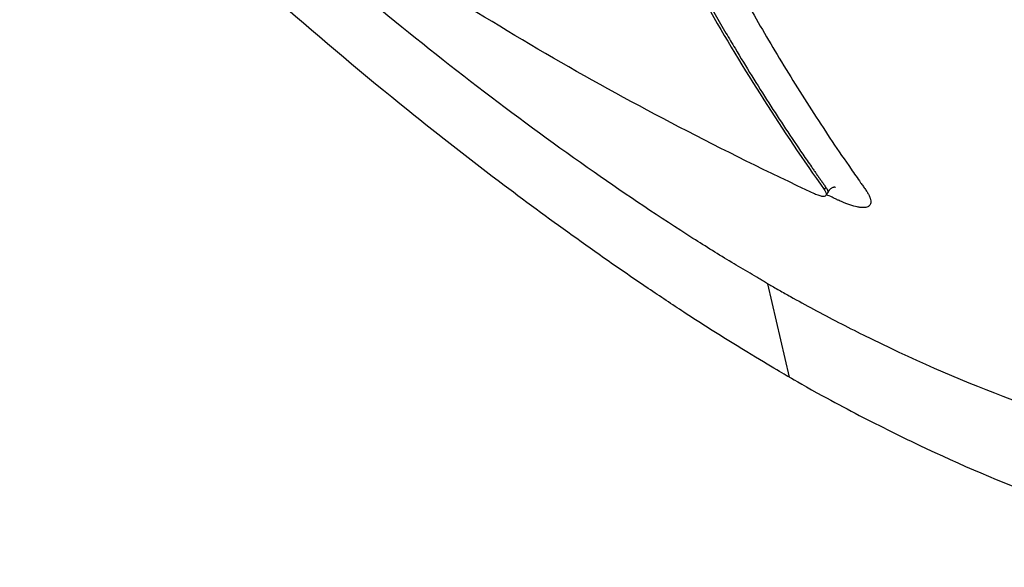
# Model space of a CAD drawing. Header units: millimetres. Extents: x 0 to 4378, y 0 to 2376.
# Tile 282 of 340: x 2554 to 2578, y 1095 to 1108. Entities that reach past the tile are written whole.
import ezdxf

# ---------------------------------------------------------------- set-up
doc = ezdxf.new("R2010")
doc.units = ezdxf.units.MM
doc.header["$LTSCALE"] = 0.2
doc.layers.add('01_Object Line', color=4, linetype='Continuous')

# ---------------------------------------------------------------- blocks, each defined once
blk = doc.blocks.new('A$C990c551b_1')
for p, q in [((-135.038, 69.794), (-135.073, 69.733)), ((-134.992, 69.653), (-135.028, 69.591)), ((-135.914, 65.213), (-136.433, 67.464))]:
    blk.add_line(p, q)
for points, knots in [([(-136.433, 67.464), (-136.473, 67.488), (-136.505, 67.506), (-136.576, 67.547), (-136.611, 67.568), (-136.719, 67.631), (-136.791, 67.673), (-137.009, 67.802), (-137.156, 67.889), (-137.614, 68.166), (-137.928, 68.361), (-139.022, 69.056), (-139.822, 69.591), (-142.37, 71.373), (-144.155, 72.735), (-146.326, 74.52), (-146.728, 74.856), (-148.107, 76.028), (-149.081, 76.888), (-150.646, 78.323), (-151.243, 78.883), (-152.604, 80.19), (-153.365, 80.944), (-154.777, 82.383), (-155.43, 83.067), (-156.418, 84.129), (-156.76, 84.501), (-158.801, 86.76), (-160.424, 88.692), (-162.693, 91.611), (-163.418, 92.581), (-164.808, 94.521), (-165.474, 95.491), (-166.725, 97.405), (-167.312, 98.347), (-168.42, 100.22), (-168.939, 101.149), (-171.365, 105.761), (-172.663, 109.179), (-173.392, 112.861), (-173.491, 113.527), (-173.641, 115.123), (-173.643, 116.017), (-173.515, 117.251), (-173.449, 117.644), (-173.275, 118.393), (-173.165, 118.749), (-173.034, 119.085)], [0.000001, 0.000001, 0.000001, 0.000001, 0.017289, 0.017289, 0.034993, 0.034993, 0.070506, 0.070506, 0.142461, 0.142461, 0.294734, 0.294734, 0.67969, 0.67969, 1.52071, 1.52071, 1.712137, 1.712137, 2.17847, 2.17847, 2.468632, 2.468632, 2.845677, 2.845677, 3.177241, 3.177241, 3.354712, 3.354712, 4.246918, 4.246918, 4.688059, 4.688059, 5.129475, 5.129475, 5.562211, 5.562211, 5.997516, 5.997516, 7.753462, 7.753462, 8.159608, 8.159608, 8.770872, 8.770872, 9.07783, 9.07783, 9.385555, 9.385555, 9.385555, 9.385555]), ([(-135.914, 65.213), (-136.083, 65.311), (-136.534, 65.57), (-137.598, 66.227), (-138.025, 66.499), (-138.74, 66.966), (-139.027, 67.156), (-140.457, 68.121), (-141.619, 68.953), (-143.558, 70.414), (-144.336, 71.02), (-146.147, 72.478), (-147.179, 73.344), (-149.574, 75.438), (-150.929, 76.688), (-154.037, 79.704), (-155.772, 81.506), (-157.881, 83.852), (-158.319, 84.349), (-158.968, 85.099), (-159.182, 85.348), (-159.605, 85.846), (-159.815, 86.095), (-160.131, 86.475), (-160.237, 86.603), (-160.555, 86.988), (-160.762, 87.24), (-161.171, 87.744), (-161.371, 87.994), (-161.669, 88.369), (-161.767, 88.494), (-161.969, 88.751), (-162.073, 88.883), (-162.277, 89.146), (-162.379, 89.277), (-162.684, 89.673), (-162.888, 89.941), (-163.27, 90.446), (-163.455, 90.693), (-163.818, 91.184), (-163.996, 91.426), (-164.529, 92.161), (-164.878, 92.653), (-165.581, 93.663), (-165.937, 94.187), (-166.583, 95.159), (-166.874, 95.606), (-167.251, 96.199), (-167.329, 96.323), (-167.721, 96.947), (-168.022, 97.44), (-168.463, 98.179), (-168.608, 98.425), (-168.89, 98.912), (-169.029, 99.155), (-169.302, 99.639), (-169.434, 99.877), (-169.632, 100.237), (-169.698, 100.359), (-169.826, 100.596), (-169.888, 100.71), (-170.014, 100.948), (-170.077, 101.068), (-170.254, 101.406), (-170.372, 101.635), (-171.369, 103.598), (-172.117, 105.283), (-172.776, 107.039), (-172.83, 107.188), (-172.937, 107.483), (-172.988, 107.627), (-173.086, 107.908), (-173.133, 108.047), (-173.224, 108.318), (-173.267, 108.451), (-173.351, 108.712), (-173.391, 108.841), (-173.505, 109.21), (-173.577, 109.454), (-173.774, 110.15), (-173.889, 110.602), (-174.03, 111.214), (-174.071, 111.401), (-174.128, 111.676), (-174.145, 111.763), (-174.195, 112.018), (-174.226, 112.185), (-174.281, 112.506), (-174.306, 112.659), (-174.371, 113.097), (-174.408, 113.377), (-174.489, 114.136), (-174.52, 114.604), (-174.539, 115.394), (-174.535, 115.724), (-174.497, 116.525), (-174.448, 116.985), (-174.335, 117.64), (-174.291, 117.853), (-174.215, 118.164), (-174.188, 118.267), (-174.145, 118.418), (-174.13, 118.468), (-174.107, 118.542), (-174.1, 118.567), (-174.088, 118.604), (-174.084, 118.616), (-174.076, 118.641), (-174.072, 118.653), (-174.068, 118.665)], [0.000492, 0.000492, 0.000492, 0.000492, 0.070477, 0.070477, 0.116784, 0.116784, 0.147598, 0.147598, 0.270163, 0.270163, 0.35129, 0.35129, 0.459378, 0.459378, 0.603543, 0.603543, 0.795477, 0.795477, 0.846759, 0.846759, 0.872247, 0.872247, 0.897546, 0.897546, 0.910816, 0.910816, 0.936058, 0.936058, 0.961053, 0.961053, 0.973407, 0.973407, 0.986612, 0.986612, 0.999925, 0.999925, 1.026343, 1.026343, 1.051465, 1.051465, 1.076258, 1.076258, 1.125243, 1.125243, 1.177878, 1.177878, 1.224985, 1.224985, 1.237745, 1.237745, 1.287061, 1.287061, 1.311764, 1.311764, 1.336615, 1.336615, 1.361333, 1.361333, 1.372959, 1.372959, 1.384222, 1.384222, 1.395507, 1.395507, 1.41867, 1.41867, 1.596072, 1.596072, 1.612752, 1.612752, 1.628768, 1.628768, 1.644172, 1.644172, 1.659003, 1.659003, 1.673475, 1.673475, 1.702106, 1.702106, 1.756638, 1.756638, 1.781274, 1.781274, 1.792708, 1.792708, 1.814679, 1.814679, 1.835454, 1.835454, 1.874477, 1.874477, 1.942807, 1.942807, 1.994085, 1.994085, 2.070998, 2.070998, 2.109452, 2.109452, 2.128666, 2.128666, 2.138273, 2.138273, 2.143077, 2.143077, 2.145479, 2.145479, 2.147874, 2.147874, 2.147874, 2.147874]), ([(-135.914, 65.213), (-135.813, 65.156), (-135.475, 64.963), (-134.851, 64.622), (-134.587, 64.48), (-133.808, 64.073), (-133.294, 63.817), (-131.779, 63.099), (-130.797, 62.682), (-129.227, 62.088), (-128.592, 61.867), (-127.631, 61.567), (-127.288, 61.467), (-126.047, 61.134), (-125.181, 60.953), (-123.277, 60.682), (-122.247, 60.632), (-120.767, 60.742), (-120.257, 60.82), (-117.427, 61.499), (-116.052, 62.893), (-114.904, 65.428), (-114.658, 66.522), (-114.481, 69.563), (-114.687, 72.529), (-117.2, 79.25), (-118.322, 81.641), (-121.059, 86.578), (-122.673, 89.121), (-124.493, 91.668)], [-11.591769, -11.591769, -11.591769, -11.591769, -11.369233, -11.369233, -11.2055, -11.2055, -10.879051, -10.879051, -10.229253, -10.229253, -9.808886, -9.808886, -9.569695, -9.569695, -8.931682, -8.931682, -8.097781, -8.097781, -7.622133, -7.622133, -5.29353, -5.29353, -3.945591, -3.945591, -1.974095, -1.974095, -0.987299, -0.987299, -0.000001, -0.000001, -0.000001, -0.000001]), ([(-136.433, 67.464), (-136.407, 67.45), (-136.387, 67.438), (-136.342, 67.412), (-136.32, 67.399), (-136.252, 67.361), (-136.206, 67.335), (-136.07, 67.258), (-135.979, 67.207), (-135.703, 67.053), (-135.519, 66.952), (-134.927, 66.634), (-134.527, 66.428), (-132.979, 65.66), (-131.848, 65.167), (-129.302, 64.199), (-127.904, 63.783), (-124.735, 63.127), (-123.057, 63.04), (-119.25, 63.631), (-117.759, 64.804), (-115.836, 68.339), (-115.814, 70.939), (-116.679, 75.912), (-117.602, 78.668), (-120.363, 84.636), (-122.185, 87.799), (-124.398, 91.048)], [-6.407087, -6.407087, -6.407087, -6.407087, -6.401237, -6.401237, -6.39525, -6.39525, -6.383254, -6.383254, -6.359103, -6.359103, -6.309555, -6.309555, -6.200269, -6.200269, -5.881807, -5.881807, -5.449682, -5.449682, -4.832371, -4.832371, -3.815475, -3.815475, -2.514487, -2.514487, -1.264317, -1.264317, -0.000001, -0.000001, -0.000001, -0.000001]), ([(-140.395, 79.29), (-140.394, 79.288), (-140.393, 79.285), (-140.392, 79.283), (-140.389, 79.276), (-140.386, 79.269), (-140.382, 79.261), (-140.357, 79.203), (-140.331, 79.145), (-140.305, 79.087), (-140.279, 79.029), (-140.254, 78.971), (-140.228, 78.913), (-140.221, 78.899), (-140.215, 78.884), (-140.208, 78.87), (-140.202, 78.855), (-140.195, 78.841), (-140.189, 78.826), (-140.176, 78.798), (-140.163, 78.769), (-140.15, 78.74), (-140.097, 78.624), (-140.045, 78.509), (-139.992, 78.395), (-139.781, 77.935), (-139.565, 77.481), (-139.344, 77.033), (-139.123, 76.584), (-138.897, 76.141), (-138.666, 75.703), (-138.436, 75.265), (-138.2, 74.832), (-137.96, 74.404), (-137.79, 74.102), (-137.617, 73.801), (-137.442, 73.504)], [0, 0, 0, 0, 0.0006665, 0.0006665, 0.0006665, 0.002773, 0.002773, 0.002773, 0.0196251, 0.0196251, 0.0196251, 0.0364771, 0.0364771, 0.0364771, 0.0406901, 0.0406901, 0.0406901, 0.0449031, 0.0449031, 0.0449031, 0.0533291, 0.0533291, 0.0533291, 0.0870332, 0.0870332, 0.0870332, 0.2218495, 0.2218495, 0.2218495, 0.3566658, 0.3566658, 0.3566658, 0.4914821, 0.4914821, 0.4914821, 0.5868683, 0.5868683, 0.5868683, 0.5868683]), ([(-139.493, 79.369), (-139.482, 79.348), (-139.471, 79.327), (-139.461, 79.307), (-139.453, 79.29), (-139.446, 79.274), (-139.439, 79.258), (-139.432, 79.242), (-139.425, 79.226), (-139.418, 79.21), (-139.404, 79.179), (-139.39, 79.147), (-139.376, 79.115), (-139.32, 78.988), (-139.264, 78.862), (-139.207, 78.736), (-138.98, 78.232), (-138.748, 77.733), (-138.509, 77.241), (-138.271, 76.749), (-138.027, 76.264), (-137.777, 75.785), (-137.527, 75.305), (-137.271, 74.832), (-137.01, 74.366), (-136.749, 73.9), (-136.482, 73.441), (-136.211, 72.988), (-135.921, 72.506), (-135.625, 72.031), (-135.323, 71.564), (-135.03, 71.111), (-134.731, 70.666), (-134.426, 70.227), (-134.35, 70.117), (-134.274, 70.008), (-134.197, 69.899), (-134.178, 69.872), (-134.158, 69.845), (-134.139, 69.818), (-134.129, 69.804), (-134.12, 69.791), (-134.11, 69.777), (-134.101, 69.763), (-134.091, 69.75), (-134.081, 69.736), (-134.063, 69.71), (-134.046, 69.684), (-134.031, 69.659), (-134.016, 69.634), (-134.003, 69.61), (-133.992, 69.587), (-133.981, 69.564), (-133.973, 69.543), (-133.966, 69.522), (-133.959, 69.502), (-133.955, 69.482), (-133.952, 69.465), (-133.952, 69.46), (-133.951, 69.456), (-133.951, 69.451), (-133.95, 69.447), (-133.95, 69.443), (-133.95, 69.439), (-133.95, 69.43), (-133.95, 69.422), (-133.951, 69.415), (-133.953, 69.4), (-133.957, 69.386), (-133.963, 69.373), (-133.969, 69.361), (-133.977, 69.35), (-133.987, 69.341), (-133.993, 69.335), (-133.999, 69.331), (-134.006, 69.326)], [-0.7017828, -0.7017828, -0.7017828, -0.7017828, -0.7003569, -0.7003569, -0.7003569, -0.6992184, -0.6992184, -0.6992184, -0.6980799, -0.6980799, -0.6980799, -0.695803, -0.695803, -0.695803, -0.686695, -0.686695, -0.686695, -0.6502632, -0.6502632, -0.6502632, -0.6138313, -0.6138313, -0.6138313, -0.5773995, -0.5773995, -0.5773995, -0.5409677, -0.5409677, -0.5409677, -0.5021739, -0.5021739, -0.5021739, -0.4645611, -0.4645611, -0.4645611, -0.4551579, -0.4551579, -0.4551579, -0.4528071, -0.4528071, -0.4528071, -0.4516317, -0.4516317, -0.4516317, -0.4504563, -0.4504563, -0.4504563, -0.4481055, -0.4481055, -0.4481055, -0.4457547, -0.4457547, -0.4457547, -0.4434039, -0.4434039, -0.4434039, -0.4410531, -0.4410531, -0.4410531, -0.4404654, -0.4404654, -0.4404654, -0.4398777, -0.4398777, -0.4398777, -0.4387023, -0.4387023, -0.4387023, -0.4363515, -0.4363515, -0.4363515, -0.4340007, -0.4340007, -0.4340007, -0.4326907, -0.4326907, -0.4326907, -0.4326907]), ([(-140.432, 79.226), (-139.657, 77.465), (-138.812, 75.78), (-137.02, 72.619), (-136.078, 71.139), (-135.073, 69.733)], [-1.721691, -1.721691, -1.721691, -1.721691, -0.84519, -0.84519, -0.000001, -0.000001, -0.000001, -0.000001]), ([(-135.311, 69.632), (-136.414, 70.147), (-137.502, 70.683), (-139.6, 71.775), (-140.609, 72.328), (-142.597, 73.477), (-143.573, 74.07), (-145.535, 75.324), (-146.517, 75.985), (-147.481, 76.665)], [-1.723661, -1.723661, -1.723661, -1.723661, -1.283811, -1.283811, -0.862142, -0.862142, -0.440299, -0.440299, -0.000001, -0.000001, -0.000001, -0.000001]), ([(-137.442, 73.504), (-137.37, 73.381), (-137.297, 73.258), (-137.224, 73.136), (-136.958, 72.691), (-136.686, 72.254), (-136.41, 71.822), (-136.141, 71.403), (-135.868, 70.99), (-135.59, 70.584), (-135.52, 70.482), (-135.45, 70.381), (-135.38, 70.28), (-135.363, 70.255), (-135.345, 70.229), (-135.327, 70.204), (-135.319, 70.192), (-135.31, 70.179), (-135.301, 70.166), (-135.292, 70.154), (-135.283, 70.141), (-135.275, 70.129), (-135.257, 70.104), (-135.239, 70.078), (-135.222, 70.053), (-135.204, 70.028), (-135.186, 70.003), (-135.169, 69.978), (-135.151, 69.953), (-135.133, 69.928), (-135.116, 69.903), (-135.098, 69.878), (-135.08, 69.853), (-135.062, 69.828), (-135.058, 69.822), (-135.053, 69.816), (-135.049, 69.809), (-135.045, 69.804), (-135.042, 69.799), (-135.038, 69.794)], [0.5868683, 0.5868683, 0.5868683, 0.5868683, 0.6262984, 0.6262984, 0.6262984, 0.769855, 0.769855, 0.769855, 0.9090414, 0.9090414, 0.9090414, 0.943838, 0.943838, 0.943838, 0.9525372, 0.9525372, 0.9525372, 0.9568868, 0.9568868, 0.9568868, 0.9612363, 0.9612363, 0.9612363, 0.9699355, 0.9699355, 0.9699355, 0.9786346, 0.9786346, 0.9786346, 0.9873338, 0.9873338, 0.9873338, 0.9960329, 0.9960329, 0.9960329, 0.9982077, 0.9982077, 0.9982077, 1, 1, 1, 1]), ([(-135.038, 69.794), (-135.029, 69.78), (-135.02, 69.767), (-135.013, 69.755), (-135.001, 69.732), (-134.992, 69.712), (-134.989, 69.695), (-134.985, 69.678), (-134.986, 69.664), (-134.992, 69.653), (-134.992, 69.653), (-134.992, 69.653), (-134.992, 69.653)], [0.000025, 0.000025, 0.000025, 0.000025, 0.0831958, 0.0831958, 0.0831958, 0.2361365, 0.2361365, 0.2361365, 0.3890773, 0.3890773, 0.3890773, 0.3905127, 0.3905127, 0.3905127, 0.3905127]), ([(-134.805, 69.785), (-134.805, 69.785), (-134.806, 69.786), (-134.811, 69.787), (-134.818, 69.788), (-134.834, 69.788), (-134.843, 69.787), (-134.863, 69.783), (-134.873, 69.78), (-134.9, 69.767), (-134.92, 69.753), (-134.957, 69.713), (-134.976, 69.685), (-134.991, 69.655)], [2.77931177, 2.77931177, 2.77931177, 2.77931177, 2.78417605, 2.78417605, 2.79287388, 2.79287388, 2.80000846, 2.80000846, 2.80589759, 2.80589759, 2.81569743, 2.81569743, 2.82698879, 2.82698879, 2.82698879, 2.82698879]), ([(-135.073, 69.733), (-135.055, 69.706), (-135.041, 69.682), (-135.023, 69.639), (-135.02, 69.62), (-135.026, 69.591), (-135.034, 69.58), (-135.064, 69.566), (-135.084, 69.564), (-135.135, 69.569), (-135.164, 69.576), (-135.231, 69.597), (-135.269, 69.613), (-135.311, 69.632)], [-0.09810241, -0.09810241, -0.09810241, -0.09810241, -0.08224452, -0.08224452, -0.06572757, -0.06572757, -0.0490448, -0.0490448, -0.03216608, -0.03216608, -0.01647028, -0.01647028, -0.00000101, -0.00000101, -0.00000101, -0.00000101]), ([(-134.006, 69.326), (-134.012, 69.323), (-134.018, 69.32), (-134.024, 69.317), (-134.039, 69.311), (-134.055, 69.306), (-134.073, 69.303), (-134.088, 69.3), (-134.103, 69.298), (-134.119, 69.298), (-134.124, 69.298), (-134.129, 69.298), (-134.135, 69.298), (-134.14, 69.298), (-134.145, 69.298), (-134.15, 69.298), (-134.156, 69.298), (-134.161, 69.298), (-134.167, 69.299), (-134.178, 69.299), (-134.189, 69.3), (-134.201, 69.302), (-134.207, 69.302), (-134.213, 69.303), (-134.219, 69.304), (-134.225, 69.305), (-134.232, 69.306), (-134.238, 69.307), (-134.25, 69.309), (-134.263, 69.311), (-134.277, 69.314), (-134.33, 69.325), (-134.39, 69.341), (-134.454, 69.363), (-134.518, 69.385), (-134.587, 69.412), (-134.66, 69.443), (-134.678, 69.451), (-134.697, 69.46), (-134.716, 69.468), (-134.725, 69.472), (-134.734, 69.477), (-134.744, 69.481), (-134.753, 69.486), (-134.763, 69.49), (-134.772, 69.494), (-134.81, 69.512), (-134.847, 69.53), (-134.885, 69.547), (-134.929, 69.568), (-134.973, 69.589), (-135.018, 69.609)], [-0.43269069, -0.43269069, -0.43269069, -0.43269069, -0.43164991, -0.43164991, -0.43164991, -0.42929911, -0.42929911, -0.42929911, -0.42748828, -0.42748828, -0.42748828, -0.42694832, -0.42694832, -0.42694832, -0.42640835, -0.42640835, -0.42640835, -0.42586838, -0.42586838, -0.42586838, -0.42478844, -0.42478844, -0.42478844, -0.42424847, -0.42424847, -0.42424847, -0.4237085, -0.4237085, -0.4237085, -0.42262856, -0.42262856, -0.42262856, -0.4183088, -0.4183088, -0.4183088, -0.41398905, -0.41398905, -0.41398905, -0.41290911, -0.41290911, -0.41290911, -0.41236914, -0.41236914, -0.41236914, -0.41182917, -0.41182917, -0.41182917, -0.40966929, -0.40966929, -0.40966929, -0.40712843, -0.40712843, -0.40712843, -0.40712843])]:
    blk.add_open_spline(points, degree=3, knots=knots)

msp = doc.modelspace()

# ---------------------------------------------------------------- block references
at = {"layer": '01_Object Line'}
msp.add_blockref('A$C990c551b_1', (2708.753, 1034.021), dxfattribs=at)

doc.saveas('drawing.dxf')
